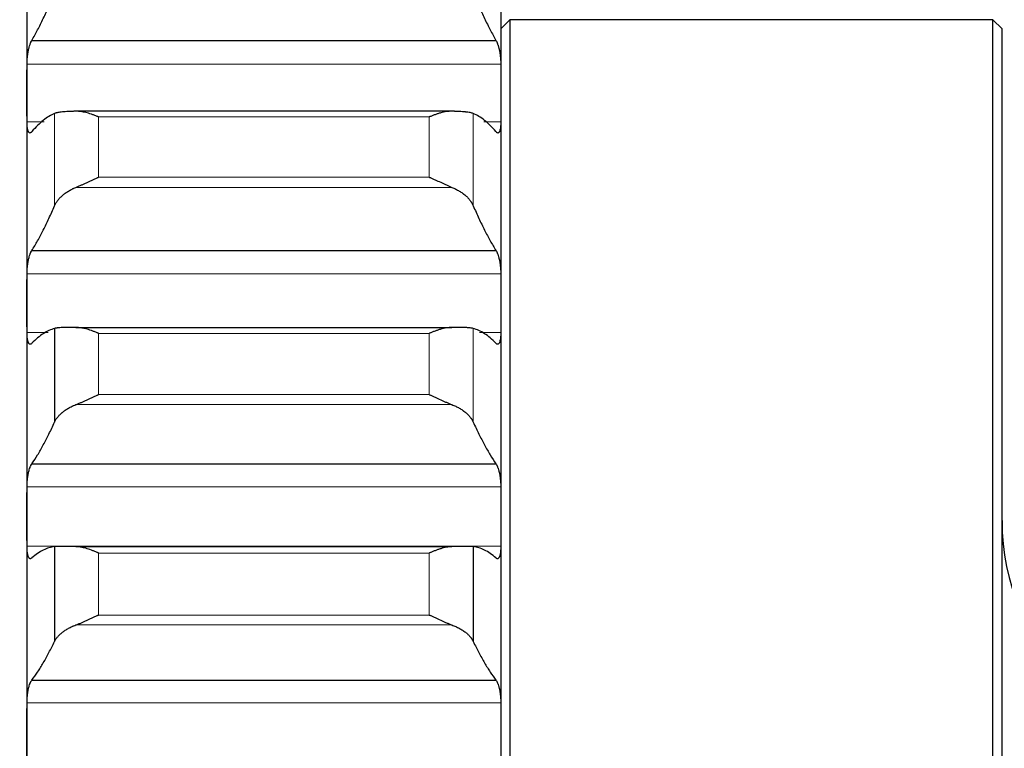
# Model space of a CAD drawing. Header units: inches. Extents: x 0 to 20790, y -12 to 14700.
# Tile 371 of 441: x 14151 to 14259, y 10464 to 10544. Entities that reach past the tile are written whole.
import ezdxf

# ---------------------------------------------------------------- set-up
doc = ezdxf.new("R2010")
doc.units = ezdxf.units.IN
doc.layers.add('1', color=7, linetype='Continuous', true_color=0xffffff)
doc.layers.add('254', color=7, linetype='Continuous', true_color=0xffffff)
doc.styles.add('latin_extended', font='simplex.shx')
doc.dimstyles.get("Standard").update_dxf_attribs({"dimtxt": 0.18, "dimasz": 0.18, "dimexe": 0.18, "dimexo": 0.0625, "dimgap": 0.09, "dimtad": 0, "dimtih": 1, "dimtoh": 1, "dimdec": 4, "dimzin": 0, "dimdsep": 46, "dimtxsty": 'Standard', "dimcen": 0.09, "dimadec": 0, "dimazin": 0, "dimtfac": 1, "dimtdec": 4, "dimtofl": 0, "dimtmove": 0, "dimatfit": 3, "dimfxl": 1, "dimtolj": 1, "dimtzin": 0, "dimarcsym": 0})

# ---------------------------------------------------------------- blocks, each defined once
blk = doc.blocks.new('_U8')
at = {"layer": '254', "color": 3, "linetype": 'Continuous', "lineweight": 13, "transparency": 16777216}
for p, q in [((13940.84, 12760.44), (13940.84, 13273.44)), ((14453.84, 10418.96), (14453.84, 13273.44)), ((14331.34, 13238.44), (14063.34, 13238.44))]:
    blk.add_line(p, q, dxfattribs=at)
at = {"layer": '254', "color": 3, "transparency": 16777216}
for points in [[(14063.34, 13258.86), (14063.34, 13218.02), (13940.84, 13238.44)], [(14331.34, 13218.02), (14331.34, 13258.86), (14453.84, 13238.44)]]:
    blk.add_solid(points, dxfattribs=at)
at = {"layer": 'Defpoints', "color": 0, "transparency": 16777216}
for p in [(13940.84, 13238.44), (13940.84, 12725.44), (14453.84, 10383.96)]:
    blk.add_point(p, dxfattribs=at)
at = {"layer": '254', "color": 2, "lineweight": 13, "transparency": 16777216, "insert": (14074.35, 13422.19), "char_height": 122.5, "attachment_point": 1, "style": 'latin_extended'}
blk.add_mtext('\\A1;513', dxfattribs=at)

msp = doc.modelspace()

# ---------------------------------------------------------------- linework, layer by layer
at = {"layer": '1', "color": 2, "linetype": 'Continuous', "lineweight": 25}
for p, q in [((14151.838, 10558.575), (14151.838, 10535.886)), ((14203.838, 10558.575), (14203.838, 10535.886)), ((14204.838, 10543.942), (14203.838, 10542.942)), ((14257.838, 10543.942), (14204.838, 10543.942)), ((14204.838, 10543.942), (14204.838, 10043.942)), ((14258.838, 10542.942), (14257.838, 10543.942)), ((14257.838, 10133.059), (14257.838, 10543.942)), ((14258.838, 10136.261), (14258.838, 10542.942)), ((14152.376, 10541.666), (14203.301, 10541.666)), ((14151.838, 10535.886), (14151.838, 10512.81)), ((14203.838, 10535.886), (14203.838, 10512.81)), ((14198.47, 10533.889), (14157.207, 10533.889)), ((14152.376, 10518.597), (14203.301, 10518.597)), ((14151.838, 10512.81), (14151.838, 10489.383)), ((14203.838, 10512.81), (14203.838, 10489.383)), ((14154.865, 10510.041), (14154.865, 10499.756)), ((14157.207, 10510.159), (14198.47, 10510.159)), ((14152.376, 10495.167), (14203.301, 10495.167)), ((14151.838, 10489.383), (14151.838, 10465.643)), ((14203.838, 10489.383), (14203.838, 10465.643)), ((14154.865, 10486.094), (14154.865, 10475.671)), ((14200.169, 10486.116), (14155.552, 10486.116)), ((14157.207, 10486.083), (14198.47, 10486.083)), ((14200.812, 10486.094), (14200.812, 10475.671)), ((14152.376, 10471.416), (14203.301, 10471.416)), ((14151.838, 10465.643), (14151.838, 10441.628)), ((14203.838, 10465.643), (14203.838, 10441.628))]:
    msp.add_line(p, q, dxfattribs=at)
at = {"layer": '1', "color": 110, "linetype": 'Continuous', "lineweight": 13}
for p, q in [((14151.841, 10539.052), (14203.836, 10539.052)), ((14151.841, 10532.721), (14153.713, 10532.721)), ((14154.865, 10533.643), (14154.865, 10523.511)), ((14159.694, 10533.265), (14195.982, 10533.265)), ((14159.694, 10533.265), (14159.694, 10526.649)), ((14195.982, 10533.265), (14195.982, 10526.649)), ((14200.812, 10533.643), (14200.812, 10523.511)), ((14201.964, 10532.721), (14203.836, 10532.721)), ((14159.694, 10526.649), (14195.982, 10526.649)), ((14157.207, 10525.53), (14198.47, 10525.53)), ((14151.841, 10516.026), (14203.836, 10516.026)), ((14200.812, 10510.041), (14200.812, 10499.756)), ((14151.841, 10509.594), (14154.177, 10509.594)), ((14159.694, 10509.498), (14195.982, 10509.498)), ((14159.694, 10509.498), (14159.694, 10502.781)), ((14195.982, 10509.498), (14195.982, 10502.781)), ((14201.499, 10509.594), (14203.836, 10509.594)), ((14159.694, 10502.781), (14195.982, 10502.781)), ((14157.207, 10501.674), (14198.47, 10501.674)), ((14151.841, 10492.645), (14203.836, 10492.645)), ((14151.841, 10486.121), (14203.836, 10486.121)), ((14159.694, 10485.385), (14195.982, 10485.385)), ((14159.694, 10485.385), (14159.694, 10478.579)), ((14195.982, 10485.385), (14195.982, 10478.579)), ((14159.694, 10478.579), (14195.982, 10478.579)), ((14157.207, 10477.485), (14198.47, 10477.485)), ((14151.841, 10468.946), (14203.836, 10468.946))]:
    msp.add_line(p, q, dxfattribs=at)
at = {"layer": '1', "color": 2, "linetype": 'Continuous', "lineweight": 25}
msp.add_arc((14283.838, 10488.942), 25, 180, 270, dxfattribs=at)
for points in [[(14152.376, 10541.666), (14152.587, 10542.035), (14153.007, 10542.807), (14153.632, 10544.065), (14154.251, 10545.423), (14154.661, 10546.395), (14154.865, 10546.899)], [(14200.812, 10546.899), (14201.016, 10546.395), (14201.426, 10545.423), (14202.045, 10544.065), (14202.67, 10542.807), (14203.09, 10542.035), (14203.301, 10541.666)], [(14151.838, 10535.886), (14151.838, 10536.941), (14151.839, 10537.997), (14151.841, 10539.052)], [(14203.836, 10539.052), (14203.838, 10537.997), (14203.838, 10536.941), (14203.838, 10535.886)], [(14151.841, 10532.721), (14151.839, 10533.776), (14151.838, 10534.831), (14151.838, 10535.886)], [(14203.838, 10535.886), (14203.838, 10534.831), (14203.838, 10533.776), (14203.836, 10532.721)], [(14154.865, 10533.643), (14154.661, 10533.555), (14154.251, 10533.34), (14153.632, 10532.9), (14153.007, 10532.344), (14152.587, 10531.896), (14152.376, 10531.652)], [(14203.301, 10531.652), (14203.09, 10531.896), (14202.67, 10532.344), (14202.045, 10532.9), (14201.426, 10533.34), (14201.016, 10533.555), (14200.812, 10533.643)], [(14152.376, 10518.597), (14152.587, 10518.937), (14153.007, 10519.653), (14153.632, 10520.831), (14154.251, 10522.11), (14154.661, 10523.032), (14154.865, 10523.511)], [(14200.812, 10523.511), (14201.016, 10523.032), (14201.426, 10522.11), (14202.045, 10520.831), (14202.67, 10519.653), (14203.09, 10518.937), (14203.301, 10518.597)], [(14151.838, 10512.81), (14151.838, 10513.882), (14151.839, 10514.954), (14151.841, 10516.026)], [(14203.836, 10516.026), (14203.838, 10514.954), (14203.838, 10513.882), (14203.838, 10512.81)], [(14151.841, 10509.594), (14151.839, 10510.666), (14151.838, 10511.738), (14151.838, 10512.81)], [(14203.838, 10512.81), (14203.838, 10511.738), (14203.838, 10510.666), (14203.836, 10509.594)], [(14154.865, 10510.041), (14154.661, 10509.985), (14154.251, 10509.833), (14153.632, 10509.486), (14153.007, 10509.022), (14152.587, 10508.635), (14152.376, 10508.421)], [(14203.301, 10508.421), (14203.09, 10508.635), (14202.67, 10509.022), (14202.045, 10509.486), (14201.426, 10509.833), (14201.016, 10509.985), (14200.812, 10510.041)], [(14152.376, 10495.167), (14152.587, 10495.479), (14153.007, 10496.139), (14153.632, 10497.233), (14154.251, 10498.433), (14154.661, 10499.303), (14154.865, 10499.756)], [(14200.812, 10499.756), (14201.016, 10499.303), (14201.426, 10498.433), (14202.045, 10497.233), (14202.67, 10496.139), (14203.09, 10495.479), (14203.301, 10495.167)], [(14151.838, 10489.383), (14151.838, 10490.47), (14151.839, 10491.558), (14151.841, 10492.645)], [(14203.836, 10492.645), (14203.838, 10491.558), (14203.838, 10490.47), (14203.838, 10489.383)], [(14151.841, 10486.121), (14151.839, 10487.208), (14151.838, 10488.296), (14151.838, 10489.383)], [(14203.838, 10489.383), (14203.838, 10488.296), (14203.838, 10487.208), (14203.836, 10486.121)], [(14154.865, 10486.094), (14154.661, 10486.069), (14154.251, 10485.98), (14153.632, 10485.727), (14153.007, 10485.356), (14152.587, 10485.03), (14152.376, 10484.847)], [(14203.301, 10484.847), (14203.09, 10485.03), (14202.67, 10485.356), (14202.045, 10485.727), (14201.426, 10485.98), (14201.016, 10486.069), (14200.812, 10486.094)], [(14152.376, 10471.416), (14152.587, 10471.699), (14153.007, 10472.3), (14153.632, 10473.31), (14154.251, 10474.427), (14154.661, 10475.244), (14154.865, 10475.671)], [(14200.812, 10475.671), (14201.016, 10475.244), (14201.426, 10474.427), (14202.045, 10473.31), (14202.67, 10472.3), (14203.09, 10471.699), (14203.301, 10471.416)], [(14151.838, 10465.643), (14151.838, 10466.744), (14151.839, 10467.845), (14151.841, 10468.946)], [(14203.836, 10468.946), (14203.838, 10467.845), (14203.838, 10466.744), (14203.838, 10465.643)], [(14151.841, 10462.34), (14151.839, 10463.441), (14151.838, 10464.542), (14151.838, 10465.643)], [(14203.838, 10465.643), (14203.838, 10464.542), (14203.838, 10463.441), (14203.836, 10462.34)]]:
    msp.add_open_spline(points, degree=3, dxfattribs=at)
for points, knots in [([(14151.841, 10539.052), (14151.841, 10539.113), (14151.843, 10539.238), (14151.851, 10539.429), (14151.86, 10539.559), (14151.868, 10539.658), (14151.871, 10539.692), (14151.877, 10539.758), (14151.88, 10539.791), (14151.898, 10539.956), (14151.915, 10540.086), (14151.939, 10540.246), (14151.944, 10540.278), (14151.952, 10540.326), (14151.955, 10540.342), (14151.961, 10540.374), (14151.975, 10540.453), (14152.001, 10540.591), (14152.027, 10540.708), (14152.054, 10540.822), (14152.068, 10540.878), (14152.112, 10541.041), (14152.143, 10541.141), (14152.19, 10541.278), (14152.207, 10541.322), (14152.231, 10541.384), (14152.24, 10541.404), (14152.257, 10541.443), (14152.265, 10541.462), (14152.307, 10541.553), (14152.341, 10541.615), (14152.376, 10541.666)], [0, 0, 0, 0, 0.0625, 0.125, 0.1875, 0.1875, 0.21875, 0.21875, 0.25, 0.25, 0.375, 0.375, 0.40625, 0.40625, 0.421875, 0.421875, 0.4375, 0.5, 0.5625, 0.5625, 0.625, 0.625, 0.75, 0.75, 0.8125, 0.8125, 0.84375, 0.84375, 0.875, 0.875, 1, 1, 1, 1]), ([(14203.301, 10541.666), (14203.335, 10541.615), (14203.369, 10541.553), (14203.42, 10541.445), (14203.436, 10541.406), (14203.461, 10541.344), (14203.469, 10541.323), (14203.486, 10541.279), (14203.494, 10541.257), (14203.534, 10541.142), (14203.564, 10541.042), (14203.608, 10540.881), (14203.622, 10540.825), (14203.642, 10540.739), (14203.649, 10540.71), (14203.662, 10540.651), (14203.668, 10540.621), (14203.699, 10540.471), (14203.722, 10540.346), (14203.747, 10540.186), (14203.752, 10540.154), (14203.761, 10540.088), (14203.765, 10540.055), (14203.778, 10539.957), (14203.786, 10539.891), (14203.807, 10539.694), (14203.817, 10539.564), (14203.826, 10539.4), (14203.828, 10539.368), (14203.831, 10539.303), (14203.832, 10539.271), (14203.835, 10539.176), (14203.836, 10539.113), (14203.836, 10539.052)], [0, 0, 0, 0, 0.125, 0.125, 0.1875, 0.1875, 0.21875, 0.21875, 0.25, 0.25, 0.375, 0.375, 0.4375, 0.4375, 0.46875, 0.46875, 0.5, 0.5, 0.625, 0.625, 0.65625, 0.65625, 0.6875, 0.6875, 0.75, 0.75, 0.875, 0.875, 0.90625, 0.90625, 0.9375, 0.9375, 1, 1, 1, 1]), ([(14157.207, 10533.888), (14157.061, 10533.884), (14156.921, 10533.88), (14156.652, 10533.87), (14156.394, 10533.859), (14156.158, 10533.845), (14156.018, 10533.835), (14155.99, 10533.832), (14155.935, 10533.828), (14155.908, 10533.826), (14155.827, 10533.819), (14155.776, 10533.815), (14155.626, 10533.8), (14155.533, 10533.789), (14155.362, 10533.766), (14155.283, 10533.753), (14155.175, 10533.732), (14155.14, 10533.725), (14155.092, 10533.714), (14155.076, 10533.71), (14155.045, 10533.702), (14155.03, 10533.698), (14154.957, 10533.678), (14154.907, 10533.661), (14154.865, 10533.643)], [0, 0, 0, 0, 0.125, 0.125, 0.25, 0.375, 0.375, 0.40625, 0.40625, 0.4375, 0.4375, 0.5, 0.5, 0.625, 0.625, 0.75, 0.75, 0.8125, 0.8125, 0.84375, 0.84375, 0.875, 0.875, 1, 1, 1, 1]), ([(14159.694, 10533.265), (14159.691, 10533.266), (14159.688, 10533.268), (14159.681, 10533.271), (14159.678, 10533.272), (14159.668, 10533.276), (14159.648, 10533.284), (14159.602, 10533.303), (14159.509, 10533.341), (14159.324, 10533.414), (14159.167, 10533.473), (14158.853, 10533.585), (14158.645, 10533.652), (14158.334, 10533.737), (14158.23, 10533.763), (14158.075, 10533.797), (14158.023, 10533.808), (14157.919, 10533.827), (14157.867, 10533.836), (14157.712, 10533.86), (14157.61, 10533.872), (14157.407, 10533.887), (14157.307, 10533.89), (14157.207, 10533.888)], [0, 0, 0, 0, 0.0039062, 0.0039062, 0.0078125, 0.0078125, 0.015625, 0.03125, 0.0625, 0.125, 0.25, 0.25, 0.5, 0.5, 0.625, 0.625, 0.6875, 0.6875, 0.75, 0.75, 0.875, 0.875, 1, 1, 1, 1]), ([(14198.47, 10533.888), (14198.37, 10533.89), (14198.27, 10533.887), (14198.069, 10533.872), (14197.967, 10533.861), (14197.764, 10533.829), (14197.661, 10533.81), (14197.454, 10533.765), (14197.35, 10533.739), (14197.14, 10533.681), (14197.036, 10533.65), (14196.826, 10533.583), (14196.721, 10533.548), (14196.511, 10533.473), (14196.405, 10533.434), (14196.247, 10533.372), (14196.168, 10533.341), (14196.075, 10533.303), (14196.029, 10533.284), (14196.009, 10533.276), (14195.996, 10533.271), (14195.989, 10533.268), (14195.982, 10533.265)], [0, 0, 0, 0, 0.125, 0.125, 0.25, 0.25, 0.375, 0.375, 0.5, 0.5, 0.625, 0.625, 0.75, 0.75, 0.875, 0.875, 0.9375, 0.96875, 0.984375, 0.9921875, 0.9921875, 1, 1, 1, 1]), ([(14200.812, 10533.643), (14200.77, 10533.661), (14200.719, 10533.678), (14200.605, 10533.71), (14200.476, 10533.74), (14200.318, 10533.765), (14200.189, 10533.783), (14200.144, 10533.789), (14200.074, 10533.797), (14200.05, 10533.799), (14200.001, 10533.805), (14199.977, 10533.807), (14199.852, 10533.819), (14199.64, 10533.837), (14199.405, 10533.851), (14199.158, 10533.864), (14199.029, 10533.87), (14198.859, 10533.876), (14198.825, 10533.877), (14198.755, 10533.88), (14198.65, 10533.883), (14198.543, 10533.886), (14198.47, 10533.888)], [0, 0, 0, 0, 0.125, 0.125, 0.25, 0.375, 0.375, 0.4375, 0.4375, 0.46875, 0.46875, 0.5, 0.5, 0.625, 0.75, 0.75, 0.875, 0.875, 0.90625, 0.90625, 0.9375, 1, 1, 1, 1]), ([(14152.376, 10531.652), (14152.341, 10531.602), (14152.307, 10531.565), (14152.257, 10531.528), (14152.24, 10531.518), (14152.216, 10531.508), (14152.207, 10531.505), (14152.191, 10531.502), (14152.183, 10531.501), (14152.143, 10531.5), (14152.112, 10531.511), (14152.069, 10531.547), (14152.055, 10531.562), (14152.035, 10531.589), (14152.028, 10531.599), (14152.015, 10531.62), (14152.008, 10531.631), (14151.977, 10531.692), (14151.955, 10531.751), (14151.93, 10531.84), (14151.925, 10531.859), (14151.916, 10531.898), (14151.911, 10531.918), (14151.899, 10531.979), (14151.891, 10532.023), (14151.87, 10532.16), (14151.86, 10532.261), (14151.85, 10532.398), (14151.849, 10532.426), (14151.846, 10532.483), (14151.845, 10532.512), (14151.842, 10532.6), (14151.841, 10532.66), (14151.841, 10532.721)], [0, 0, 0, 0, 0.125, 0.125, 0.1875, 0.1875, 0.21875, 0.21875, 0.25, 0.25, 0.375, 0.375, 0.4375, 0.4375, 0.46875, 0.46875, 0.5, 0.5, 0.625, 0.625, 0.65625, 0.65625, 0.6875, 0.6875, 0.75, 0.75, 0.875, 0.875, 0.90625, 0.90625, 0.9375, 0.9375, 1, 1, 1, 1]), ([(14203.836, 10532.721), (14203.836, 10532.66), (14203.834, 10532.54), (14203.826, 10532.372), (14203.817, 10532.267), (14203.809, 10532.19), (14203.806, 10532.165), (14203.8, 10532.117), (14203.796, 10532.093), (14203.779, 10531.978), (14203.762, 10531.896), (14203.737, 10531.807), (14203.732, 10531.79), (14203.724, 10531.765), (14203.722, 10531.757), (14203.716, 10531.741), (14203.702, 10531.702), (14203.675, 10531.641), (14203.649, 10531.599), (14203.622, 10531.563), (14203.608, 10531.547), (14203.565, 10531.511), (14203.534, 10531.5), (14203.486, 10531.501), (14203.47, 10531.504), (14203.445, 10531.514), (14203.437, 10531.518), (14203.42, 10531.528), (14203.412, 10531.534), (14203.37, 10531.565), (14203.335, 10531.603), (14203.301, 10531.652)], [0, 0, 0, 0, 0.0625, 0.125, 0.1875, 0.1875, 0.21875, 0.21875, 0.25, 0.25, 0.375, 0.375, 0.40625, 0.40625, 0.421875, 0.421875, 0.4375, 0.5, 0.5625, 0.5625, 0.625, 0.625, 0.75, 0.75, 0.8125, 0.8125, 0.84375, 0.84375, 0.875, 0.875, 1, 1, 1, 1]), ([(14157.207, 10525.53), (14157.307, 10525.57), (14157.407, 10525.612), (14157.608, 10525.7), (14157.709, 10525.746), (14157.913, 10525.839), (14158.016, 10525.887), (14158.222, 10525.983), (14158.326, 10526.032), (14158.536, 10526.131), (14158.641, 10526.18), (14158.851, 10526.277), (14158.956, 10526.325), (14159.166, 10526.42), (14159.271, 10526.467), (14159.43, 10526.537), (14159.509, 10526.571), (14159.602, 10526.61), (14159.648, 10526.63), (14159.668, 10526.638), (14159.681, 10526.644), (14159.688, 10526.646), (14159.694, 10526.649)], [0, 0, 0, 0, 0.125, 0.125, 0.25, 0.25, 0.375, 0.375, 0.5, 0.5, 0.625, 0.625, 0.75, 0.75, 0.875, 0.875, 0.9375, 0.96875, 0.984375, 0.9921875, 0.9921875, 1, 1, 1, 1]), ([(14195.982, 10526.649), (14195.986, 10526.648), (14195.989, 10526.646), (14195.996, 10526.644), (14195.999, 10526.642), (14196.009, 10526.638), (14196.029, 10526.63), (14196.075, 10526.61), (14196.168, 10526.571), (14196.247, 10526.537), (14196.405, 10526.468), (14196.51, 10526.421), (14196.824, 10526.279), (14197.032, 10526.182), (14197.343, 10526.036), (14197.446, 10525.987), (14197.602, 10525.914), (14197.654, 10525.89), (14197.757, 10525.842), (14197.809, 10525.818), (14197.964, 10525.747), (14198.067, 10525.701), (14198.269, 10525.613), (14198.37, 10525.57), (14198.47, 10525.53)], [0, 0, 0, 0, 0.0039063, 0.0039063, 0.0078125, 0.0078125, 0.015625, 0.03125, 0.0625, 0.125, 0.125, 0.25, 0.25, 0.5, 0.5, 0.625, 0.625, 0.6875, 0.6875, 0.75, 0.75, 0.875, 0.875, 1, 1, 1, 1]), ([(14154.865, 10523.511), (14154.907, 10523.611), (14154.957, 10523.709), (14155.072, 10523.904), (14155.201, 10524.096), (14155.359, 10524.282), (14155.488, 10524.42), (14155.533, 10524.465), (14155.603, 10524.533), (14155.627, 10524.555), (14155.675, 10524.6), (14155.7, 10524.622), (14155.825, 10524.731), (14156.036, 10524.899), (14156.271, 10525.054), (14156.519, 10525.203), (14156.648, 10525.274), (14156.818, 10525.358), (14156.852, 10525.375), (14156.921, 10525.407), (14157.026, 10525.455), (14157.134, 10525.501), (14157.207, 10525.53)], [0, 0, 0, 0, 0.125, 0.125, 0.25, 0.375, 0.375, 0.4375, 0.4375, 0.46875, 0.46875, 0.5, 0.5, 0.625, 0.75, 0.75, 0.875, 0.875, 0.90625, 0.90625, 0.9375, 1, 1, 1, 1]), ([(14198.47, 10525.53), (14198.616, 10525.472), (14198.756, 10525.409), (14199.025, 10525.276), (14199.282, 10525.135), (14199.518, 10524.979), (14199.659, 10524.878), (14199.687, 10524.857), (14199.742, 10524.816), (14199.769, 10524.794), (14199.849, 10524.731), (14199.901, 10524.688), (14200.051, 10524.557), (14200.143, 10524.468), (14200.315, 10524.286), (14200.394, 10524.193), (14200.502, 10524.051), (14200.536, 10524.003), (14200.585, 10523.93), (14200.601, 10523.906), (14200.632, 10523.857), (14200.647, 10523.833), (14200.719, 10523.71), (14200.77, 10523.611), (14200.812, 10523.511)], [0, 0, 0, 0, 0.125, 0.125, 0.25, 0.375, 0.375, 0.40625, 0.40625, 0.4375, 0.4375, 0.5, 0.5, 0.625, 0.625, 0.75, 0.75, 0.8125, 0.8125, 0.84375, 0.84375, 0.875, 0.875, 1, 1, 1, 1]), ([(14151.841, 10516.026), (14151.841, 10516.089), (14151.843, 10516.215), (14151.851, 10516.408), (14151.86, 10516.539), (14151.868, 10516.639), (14151.871, 10516.672), (14151.877, 10516.738), (14151.88, 10516.771), (14151.898, 10516.936), (14151.915, 10517.065), (14151.939, 10517.225), (14151.944, 10517.256), (14151.952, 10517.304), (14151.955, 10517.32), (14151.961, 10517.351), (14151.975, 10517.429), (14152.001, 10517.565), (14152.027, 10517.68), (14152.054, 10517.791), (14152.068, 10517.846), (14152.112, 10518.005), (14152.143, 10518.101), (14152.19, 10518.232), (14152.207, 10518.274), (14152.231, 10518.333), (14152.24, 10518.352), (14152.257, 10518.389), (14152.265, 10518.407), (14152.307, 10518.493), (14152.341, 10518.55), (14152.376, 10518.597)], [0, 0, 0, 0, 0.0625, 0.125, 0.1875, 0.1875, 0.21875, 0.21875, 0.25, 0.25, 0.375, 0.375, 0.40625, 0.40625, 0.421875, 0.421875, 0.4375, 0.5, 0.5625, 0.5625, 0.625, 0.625, 0.75, 0.75, 0.8125, 0.8125, 0.84375, 0.84375, 0.875, 0.875, 1, 1, 1, 1]), ([(14203.301, 10518.597), (14203.335, 10518.55), (14203.369, 10518.493), (14203.42, 10518.391), (14203.436, 10518.354), (14203.461, 10518.296), (14203.469, 10518.275), (14203.486, 10518.234), (14203.494, 10518.212), (14203.534, 10518.102), (14203.564, 10518.005), (14203.608, 10517.849), (14203.622, 10517.794), (14203.642, 10517.71), (14203.649, 10517.681), (14203.662, 10517.623), (14203.668, 10517.594), (14203.699, 10517.446), (14203.722, 10517.324), (14203.747, 10517.165), (14203.752, 10517.133), (14203.761, 10517.068), (14203.765, 10517.035), (14203.778, 10516.937), (14203.786, 10516.871), (14203.807, 10516.675), (14203.817, 10516.544), (14203.826, 10516.379), (14203.828, 10516.346), (14203.831, 10516.281), (14203.832, 10516.249), (14203.835, 10516.152), (14203.836, 10516.089), (14203.836, 10516.026)], [0, 0, 0, 0, 0.125, 0.125, 0.1875, 0.1875, 0.21875, 0.21875, 0.25, 0.25, 0.375, 0.375, 0.4375, 0.4375, 0.46875, 0.46875, 0.5, 0.5, 0.625, 0.625, 0.65625, 0.65625, 0.6875, 0.6875, 0.75, 0.75, 0.875, 0.875, 0.90625, 0.90625, 0.9375, 0.9375, 1, 1, 1, 1]), ([(14157.207, 10510.159), (14157.061, 10510.159), (14156.921, 10510.158), (14156.652, 10510.156), (14156.394, 10510.154), (14156.158, 10510.149), (14156.018, 10510.146), (14155.99, 10510.145), (14155.935, 10510.143), (14155.908, 10510.142), (14155.827, 10510.139), (14155.776, 10510.137), (14155.626, 10510.131), (14155.533, 10510.126), (14155.362, 10510.114), (14155.283, 10510.107), (14155.175, 10510.096), (14155.14, 10510.092), (14155.092, 10510.085), (14155.076, 10510.083), (14155.045, 10510.078), (14155.03, 10510.076), (14154.957, 10510.064), (14154.907, 10510.053), (14154.865, 10510.041)], [0, 0, 0, 0, 0.125, 0.125, 0.25, 0.375, 0.375, 0.40625, 0.40625, 0.4375, 0.4375, 0.5, 0.5, 0.625, 0.625, 0.75, 0.75, 0.8125, 0.8125, 0.84375, 0.84375, 0.875, 0.875, 1, 1, 1, 1]), ([(14159.694, 10509.498), (14159.691, 10509.499), (14159.688, 10509.5), (14159.681, 10509.503), (14159.678, 10509.505), (14159.668, 10509.509), (14159.648, 10509.517), (14159.602, 10509.536), (14159.509, 10509.575), (14159.43, 10509.607), (14159.272, 10509.669), (14159.167, 10509.71), (14158.853, 10509.825), (14158.645, 10509.895), (14158.334, 10509.985), (14158.23, 10510.012), (14158.075, 10510.049), (14158.023, 10510.061), (14157.919, 10510.082), (14157.867, 10510.092), (14157.712, 10510.12), (14157.61, 10510.134), (14157.407, 10510.153), (14157.307, 10510.159), (14157.207, 10510.159)], [0, 0, 0, 0, 0.0039062, 0.0039062, 0.0078125, 0.0078125, 0.015625, 0.03125, 0.0625, 0.125, 0.125, 0.25, 0.25, 0.5, 0.5, 0.625, 0.625, 0.6875, 0.6875, 0.75, 0.75, 0.875, 0.875, 1, 1, 1, 1]), ([(14198.47, 10510.159), (14198.37, 10510.159), (14198.27, 10510.154), (14198.069, 10510.134), (14197.967, 10510.12), (14197.764, 10510.085), (14197.661, 10510.063), (14197.454, 10510.014), (14197.35, 10509.987), (14197.14, 10509.926), (14197.036, 10509.893), (14196.826, 10509.824), (14196.721, 10509.787), (14196.511, 10509.71), (14196.405, 10509.669), (14196.247, 10509.607), (14196.168, 10509.575), (14196.075, 10509.536), (14196.029, 10509.517), (14196.009, 10509.509), (14195.996, 10509.503), (14195.989, 10509.5), (14195.982, 10509.498)], [0, 0, 0, 0, 0.125, 0.125, 0.25, 0.25, 0.375, 0.375, 0.5, 0.5, 0.625, 0.625, 0.75, 0.75, 0.875, 0.875, 0.9375, 0.96875, 0.984375, 0.9921875, 0.9921875, 1, 1, 1, 1]), ([(14200.812, 10510.041), (14200.77, 10510.053), (14200.719, 10510.064), (14200.605, 10510.083), (14200.476, 10510.1), (14200.318, 10510.114), (14200.189, 10510.123), (14200.144, 10510.126), (14200.074, 10510.129), (14200.05, 10510.131), (14200.001, 10510.133), (14199.977, 10510.134), (14199.852, 10510.14), (14199.64, 10510.147), (14199.405, 10510.151), (14199.158, 10510.155), (14199.029, 10510.156), (14198.859, 10510.157), (14198.825, 10510.158), (14198.755, 10510.158), (14198.65, 10510.158), (14198.543, 10510.159), (14198.47, 10510.159)], [0, 0, 0, 0, 0.125, 0.125, 0.25, 0.375, 0.375, 0.4375, 0.4375, 0.46875, 0.46875, 0.5, 0.5, 0.625, 0.75, 0.75, 0.875, 0.875, 0.90625, 0.90625, 0.9375, 1, 1, 1, 1]), ([(14152.376, 10508.421), (14152.341, 10508.376), (14152.307, 10508.344), (14152.257, 10508.314), (14152.24, 10508.307), (14152.216, 10508.301), (14152.207, 10508.299), (14152.191, 10508.298), (14152.183, 10508.299), (14152.143, 10508.304), (14152.112, 10508.321), (14152.069, 10508.364), (14152.055, 10508.381), (14152.035, 10508.412), (14152.028, 10508.423), (14152.015, 10508.447), (14152.008, 10508.46), (14151.977, 10508.526), (14151.955, 10508.59), (14151.93, 10508.685), (14151.925, 10508.704), (14151.916, 10508.745), (14151.911, 10508.766), (14151.899, 10508.831), (14151.891, 10508.876), (14151.87, 10509.019), (14151.86, 10509.123), (14151.85, 10509.264), (14151.849, 10509.293), (14151.846, 10509.351), (14151.845, 10509.381), (14151.842, 10509.47), (14151.841, 10509.531), (14151.841, 10509.594)], [0, 0, 0, 0, 0.125, 0.125, 0.1875, 0.1875, 0.21875, 0.21875, 0.25, 0.25, 0.375, 0.375, 0.4375, 0.4375, 0.46875, 0.46875, 0.5, 0.5, 0.625, 0.625, 0.65625, 0.65625, 0.6875, 0.6875, 0.75, 0.75, 0.875, 0.875, 0.90625, 0.90625, 0.9375, 0.9375, 1, 1, 1, 1]), ([(14203.836, 10509.594), (14203.836, 10509.531), (14203.834, 10509.41), (14203.826, 10509.237), (14203.817, 10509.129), (14203.809, 10509.05), (14203.806, 10509.024), (14203.8, 10508.974), (14203.796, 10508.949), (14203.779, 10508.83), (14203.762, 10508.744), (14203.737, 10508.649), (14203.732, 10508.631), (14203.724, 10508.604), (14203.722, 10508.595), (14203.716, 10508.578), (14203.702, 10508.537), (14203.675, 10508.471), (14203.649, 10508.424), (14203.622, 10508.382), (14203.608, 10508.365), (14203.565, 10508.321), (14203.534, 10508.304), (14203.486, 10508.298), (14203.47, 10508.299), (14203.445, 10508.305), (14203.437, 10508.307), (14203.42, 10508.314), (14203.412, 10508.319), (14203.37, 10508.344), (14203.335, 10508.376), (14203.301, 10508.421)], [0, 0, 0, 0, 0.0625, 0.125, 0.1875, 0.1875, 0.21875, 0.21875, 0.25, 0.25, 0.375, 0.375, 0.40625, 0.40625, 0.421875, 0.421875, 0.4375, 0.5, 0.5625, 0.5625, 0.625, 0.625, 0.75, 0.75, 0.8125, 0.8125, 0.84375, 0.84375, 0.875, 0.875, 1, 1, 1, 1]), ([(14157.207, 10501.674), (14157.307, 10501.712), (14157.407, 10501.753), (14157.608, 10501.838), (14157.709, 10501.882), (14157.913, 10501.973), (14158.016, 10502.02), (14158.222, 10502.115), (14158.326, 10502.163), (14158.536, 10502.261), (14158.641, 10502.309), (14158.851, 10502.406), (14158.956, 10502.455), (14159.166, 10502.55), (14159.271, 10502.597), (14159.43, 10502.667), (14159.509, 10502.702), (14159.602, 10502.742), (14159.648, 10502.762), (14159.668, 10502.77), (14159.681, 10502.776), (14159.688, 10502.778), (14159.694, 10502.781)], [0, 0, 0, 0, 0.125, 0.125, 0.25, 0.25, 0.375, 0.375, 0.5, 0.5, 0.625, 0.625, 0.75, 0.75, 0.875, 0.875, 0.9375, 0.96875, 0.984375, 0.9921875, 0.9921875, 1, 1, 1, 1]), ([(14195.982, 10502.781), (14195.986, 10502.78), (14195.989, 10502.778), (14195.996, 10502.776), (14195.999, 10502.774), (14196.009, 10502.77), (14196.029, 10502.762), (14196.075, 10502.742), (14196.168, 10502.702), (14196.247, 10502.667), (14196.405, 10502.598), (14196.51, 10502.55), (14196.824, 10502.408), (14197.032, 10502.311), (14197.343, 10502.167), (14197.446, 10502.119), (14197.602, 10502.047), (14197.654, 10502.023), (14197.757, 10501.976), (14197.809, 10501.953), (14197.964, 10501.884), (14198.067, 10501.839), (14198.269, 10501.753), (14198.37, 10501.712), (14198.47, 10501.674)], [0, 0, 0, 0, 0.0039063, 0.0039063, 0.0078125, 0.0078125, 0.015625, 0.03125, 0.0625, 0.125, 0.125, 0.25, 0.25, 0.5, 0.5, 0.625, 0.625, 0.6875, 0.6875, 0.75, 0.75, 0.875, 0.875, 1, 1, 1, 1]), ([(14154.865, 10499.756), (14154.907, 10499.85), (14154.957, 10499.944), (14155.072, 10500.128), (14155.201, 10500.31), (14155.359, 10500.487), (14155.488, 10500.618), (14155.533, 10500.661), (14155.603, 10500.725), (14155.627, 10500.746), (14155.675, 10500.788), (14155.7, 10500.809), (14155.825, 10500.913), (14156.036, 10501.073), (14156.271, 10501.22), (14156.519, 10501.362), (14156.648, 10501.43), (14156.818, 10501.51), (14156.852, 10501.526), (14156.921, 10501.557), (14157.026, 10501.603), (14157.134, 10501.646), (14157.207, 10501.674)], [0, 0, 0, 0, 0.125, 0.125, 0.25, 0.375, 0.375, 0.4375, 0.4375, 0.46875, 0.46875, 0.5, 0.5, 0.625, 0.75, 0.75, 0.875, 0.875, 0.90625, 0.90625, 0.9375, 1, 1, 1, 1]), ([(14198.47, 10501.674), (14198.616, 10501.618), (14198.756, 10501.559), (14199.025, 10501.432), (14199.282, 10501.298), (14199.518, 10501.149), (14199.659, 10501.053), (14199.687, 10501.033), (14199.742, 10500.993), (14199.769, 10500.973), (14199.849, 10500.913), (14199.901, 10500.872), (14200.051, 10500.748), (14200.143, 10500.663), (14200.315, 10500.49), (14200.394, 10500.402), (14200.502, 10500.267), (14200.536, 10500.222), (14200.585, 10500.153), (14200.601, 10500.13), (14200.632, 10500.084), (14200.647, 10500.06), (14200.719, 10499.944), (14200.77, 10499.85), (14200.812, 10499.756)], [0, 0, 0, 0, 0.125, 0.125, 0.25, 0.375, 0.375, 0.40625, 0.40625, 0.4375, 0.4375, 0.5, 0.5, 0.625, 0.625, 0.75, 0.75, 0.8125, 0.8125, 0.84375, 0.84375, 0.875, 0.875, 1, 1, 1, 1]), ([(14151.841, 10492.645), (14151.841, 10492.709), (14151.843, 10492.837), (14151.851, 10493.031), (14151.86, 10493.163), (14151.868, 10493.262), (14151.871, 10493.295), (14151.877, 10493.362), (14151.88, 10493.395), (14151.898, 10493.559), (14151.915, 10493.688), (14151.939, 10493.845), (14151.944, 10493.877), (14151.952, 10493.924), (14151.955, 10493.939), (14151.961, 10493.97), (14151.975, 10494.047), (14152.001, 10494.18), (14152.027, 10494.293), (14152.054, 10494.402), (14152.068, 10494.455), (14152.112, 10494.609), (14152.143, 10494.702), (14152.19, 10494.828), (14152.207, 10494.867), (14152.231, 10494.923), (14152.24, 10494.941), (14152.257, 10494.976), (14152.265, 10494.993), (14152.307, 10495.073), (14152.341, 10495.126), (14152.376, 10495.167)], [0, 0, 0, 0, 0.0625, 0.125, 0.1875, 0.1875, 0.21875, 0.21875, 0.25, 0.25, 0.375, 0.375, 0.40625, 0.40625, 0.421875, 0.421875, 0.4375, 0.5, 0.5625, 0.5625, 0.625, 0.625, 0.75, 0.75, 0.8125, 0.8125, 0.84375, 0.84375, 0.875, 0.875, 1, 1, 1, 1]), ([(14203.301, 10495.167), (14203.335, 10495.126), (14203.369, 10495.073), (14203.42, 10494.978), (14203.436, 10494.944), (14203.461, 10494.888), (14203.469, 10494.869), (14203.486, 10494.829), (14203.494, 10494.808), (14203.534, 10494.703), (14203.564, 10494.61), (14203.608, 10494.458), (14203.622, 10494.405), (14203.642, 10494.323), (14203.649, 10494.294), (14203.662, 10494.238), (14203.668, 10494.209), (14203.699, 10494.064), (14203.722, 10493.943), (14203.747, 10493.786), (14203.752, 10493.754), (14203.761, 10493.69), (14203.765, 10493.657), (14203.778, 10493.56), (14203.786, 10493.495), (14203.807, 10493.298), (14203.817, 10493.167), (14203.826, 10493.002), (14203.828, 10492.969), (14203.831, 10492.903), (14203.832, 10492.87), (14203.835, 10492.773), (14203.836, 10492.709), (14203.836, 10492.645)], [0, 0, 0, 0, 0.125, 0.125, 0.1875, 0.1875, 0.21875, 0.21875, 0.25, 0.25, 0.375, 0.375, 0.4375, 0.4375, 0.46875, 0.46875, 0.5, 0.5, 0.625, 0.625, 0.65625, 0.65625, 0.6875, 0.6875, 0.75, 0.75, 0.875, 0.875, 0.90625, 0.90625, 0.9375, 0.9375, 1, 1, 1, 1]), ([(14152.376, 10484.847), (14152.341, 10484.807), (14152.307, 10484.78), (14152.257, 10484.757), (14152.24, 10484.752), (14152.216, 10484.75), (14152.207, 10484.75), (14152.191, 10484.752), (14152.183, 10484.753), (14152.143, 10484.765), (14152.112, 10484.787), (14152.069, 10484.837), (14152.055, 10484.857), (14152.035, 10484.892), (14152.028, 10484.905), (14152.015, 10484.931), (14152.008, 10484.944), (14151.977, 10485.017), (14151.955, 10485.085), (14151.93, 10485.185), (14151.925, 10485.206), (14151.916, 10485.248), (14151.911, 10485.27), (14151.899, 10485.338), (14151.891, 10485.386), (14151.87, 10485.534), (14151.86, 10485.641), (14151.85, 10485.785), (14151.849, 10485.815), (14151.846, 10485.874), (14151.845, 10485.904), (14151.842, 10485.995), (14151.841, 10486.057), (14151.841, 10486.121)], [0, 0, 0, 0, 0.125, 0.125, 0.1875, 0.1875, 0.21875, 0.21875, 0.25, 0.25, 0.375, 0.375, 0.4375, 0.4375, 0.46875, 0.46875, 0.5, 0.5, 0.625, 0.625, 0.65625, 0.65625, 0.6875, 0.6875, 0.75, 0.75, 0.875, 0.875, 0.90625, 0.90625, 0.9375, 0.9375, 1, 1, 1, 1]), ([(14157.207, 10486.083), (14157.061, 10486.087), (14156.921, 10486.09), (14156.652, 10486.096), (14156.394, 10486.103), (14156.158, 10486.108), (14156.018, 10486.11), (14155.99, 10486.111), (14155.935, 10486.112), (14155.908, 10486.112), (14155.827, 10486.113), (14155.776, 10486.114), (14155.626, 10486.116), (14155.533, 10486.116), (14155.362, 10486.116), (14155.283, 10486.115), (14155.175, 10486.113), (14155.14, 10486.112), (14155.092, 10486.11), (14155.076, 10486.109), (14155.045, 10486.108), (14155.03, 10486.107), (14154.957, 10486.103), (14154.907, 10486.099), (14154.865, 10486.094)], [0, 0, 0, 0, 0.125, 0.125, 0.25, 0.375, 0.375, 0.40625, 0.40625, 0.4375, 0.4375, 0.5, 0.5, 0.625, 0.625, 0.75, 0.75, 0.8125, 0.8125, 0.84375, 0.84375, 0.875, 0.875, 1, 1, 1, 1]), ([(14159.694, 10485.385), (14159.691, 10485.386), (14159.688, 10485.388), (14159.681, 10485.391), (14159.678, 10485.392), (14159.668, 10485.396), (14159.648, 10485.405), (14159.602, 10485.424), (14159.509, 10485.463), (14159.43, 10485.496), (14159.272, 10485.56), (14159.167, 10485.601), (14158.853, 10485.72), (14158.645, 10485.792), (14158.334, 10485.887), (14158.23, 10485.916), (14158.075, 10485.956), (14158.023, 10485.968), (14157.919, 10485.992), (14157.867, 10486.003), (14157.712, 10486.033), (14157.61, 10486.049), (14157.407, 10486.073), (14157.307, 10486.081), (14157.207, 10486.083)], [0, 0, 0, 0, 0.0039063, 0.0039063, 0.0078125, 0.0078125, 0.015625, 0.03125, 0.0625, 0.125, 0.125, 0.25, 0.25, 0.5, 0.5, 0.625, 0.625, 0.6875, 0.6875, 0.75, 0.75, 0.875, 0.875, 1, 1, 1, 1]), ([(14198.47, 10486.083), (14198.37, 10486.081), (14198.27, 10486.073), (14198.069, 10486.049), (14197.967, 10486.033), (14197.764, 10485.994), (14197.661, 10485.971), (14197.454, 10485.918), (14197.35, 10485.889), (14197.14, 10485.825), (14197.036, 10485.791), (14196.826, 10485.719), (14196.721, 10485.681), (14196.511, 10485.601), (14196.405, 10485.56), (14196.247, 10485.496), (14196.168, 10485.463), (14196.075, 10485.424), (14196.029, 10485.405), (14196.009, 10485.396), (14195.996, 10485.391), (14195.989, 10485.388), (14195.982, 10485.385)], [0, 0, 0, 0, 0.125, 0.125, 0.25, 0.25, 0.375, 0.375, 0.5, 0.5, 0.625, 0.625, 0.75, 0.75, 0.875, 0.875, 0.9375, 0.96875, 0.984375, 0.9921875, 0.9921875, 1, 1, 1, 1]), ([(14200.812, 10486.094), (14200.77, 10486.099), (14200.719, 10486.103), (14200.605, 10486.11), (14200.476, 10486.114), (14200.318, 10486.116), (14200.189, 10486.116), (14200.144, 10486.116), (14200.074, 10486.116), (14200.05, 10486.116), (14200.001, 10486.115), (14199.977, 10486.115), (14199.852, 10486.114), (14199.64, 10486.11), (14199.405, 10486.105), (14199.158, 10486.1), (14199.029, 10486.096), (14198.859, 10486.092), (14198.825, 10486.092), (14198.755, 10486.09), (14198.65, 10486.087), (14198.543, 10486.085), (14198.47, 10486.083)], [0, 0, 0, 0, 0.125, 0.125, 0.25, 0.375, 0.375, 0.4375, 0.4375, 0.46875, 0.46875, 0.5, 0.5, 0.625, 0.75, 0.75, 0.875, 0.875, 0.90625, 0.90625, 0.9375, 1, 1, 1, 1]), ([(14203.836, 10486.121), (14203.836, 10486.058), (14203.834, 10485.934), (14203.826, 10485.758), (14203.817, 10485.646), (14203.809, 10485.565), (14203.806, 10485.539), (14203.8, 10485.487), (14203.796, 10485.461), (14203.779, 10485.337), (14203.762, 10485.247), (14203.737, 10485.147), (14203.732, 10485.128), (14203.724, 10485.1), (14203.722, 10485.09), (14203.716, 10485.072), (14203.702, 10485.028), (14203.675, 10484.957), (14203.649, 10484.905), (14203.622, 10484.859), (14203.608, 10484.838), (14203.565, 10484.787), (14203.534, 10484.765), (14203.486, 10484.751), (14203.47, 10484.749), (14203.445, 10484.752), (14203.437, 10484.753), (14203.42, 10484.758), (14203.412, 10484.761), (14203.37, 10484.78), (14203.335, 10484.807), (14203.301, 10484.847)], [0, 0, 0, 0, 0.0625, 0.125, 0.1875, 0.1875, 0.21875, 0.21875, 0.25, 0.25, 0.375, 0.375, 0.40625, 0.40625, 0.421875, 0.421875, 0.4375, 0.5, 0.5625, 0.5625, 0.625, 0.625, 0.75, 0.75, 0.8125, 0.8125, 0.84375, 0.84375, 0.875, 0.875, 1, 1, 1, 1]), ([(14157.207, 10477.485), (14157.307, 10477.521), (14157.407, 10477.56), (14157.608, 10477.642), (14157.709, 10477.685), (14157.913, 10477.774), (14158.016, 10477.82), (14158.222, 10477.913), (14158.326, 10477.961), (14158.536, 10478.057), (14158.641, 10478.106), (14158.851, 10478.202), (14158.956, 10478.25), (14159.166, 10478.346), (14159.271, 10478.393), (14159.43, 10478.464), (14159.509, 10478.499), (14159.602, 10478.539), (14159.648, 10478.559), (14159.668, 10478.568), (14159.681, 10478.573), (14159.688, 10478.576), (14159.694, 10478.579)], [0, 0, 0, 0, 0.125, 0.125, 0.25, 0.25, 0.375, 0.375, 0.5, 0.5, 0.625, 0.625, 0.75, 0.75, 0.875, 0.875, 0.9375, 0.96875, 0.984375, 0.9921875, 0.9921875, 1, 1, 1, 1]), ([(14195.982, 10478.579), (14195.986, 10478.577), (14195.989, 10478.576), (14195.996, 10478.573), (14195.999, 10478.572), (14196.009, 10478.568), (14196.029, 10478.559), (14196.075, 10478.539), (14196.168, 10478.499), (14196.247, 10478.464), (14196.405, 10478.394), (14196.51, 10478.346), (14196.824, 10478.203), (14197.032, 10478.107), (14197.343, 10477.964), (14197.446, 10477.917), (14197.602, 10477.847), (14197.654, 10477.823), (14197.757, 10477.777), (14197.809, 10477.754), (14197.964, 10477.687), (14198.067, 10477.643), (14198.269, 10477.561), (14198.37, 10477.521), (14198.47, 10477.485)], [0, 0, 0, 0, 0.0039063, 0.0039063, 0.0078125, 0.0078125, 0.015625, 0.03125, 0.0625, 0.125, 0.125, 0.25, 0.25, 0.5, 0.5, 0.625, 0.625, 0.6875, 0.6875, 0.75, 0.75, 0.875, 0.875, 1, 1, 1, 1]), ([(14154.865, 10475.671), (14154.907, 10475.76), (14154.957, 10475.848), (14155.072, 10476.022), (14155.201, 10476.194), (14155.359, 10476.361), (14155.488, 10476.484), (14155.533, 10476.525), (14155.603, 10476.586), (14155.627, 10476.606), (14155.675, 10476.646), (14155.7, 10476.665), (14155.825, 10476.763), (14156.036, 10476.915), (14156.271, 10477.055), (14156.519, 10477.189), (14156.648, 10477.253), (14156.818, 10477.329), (14156.852, 10477.344), (14156.921, 10477.374), (14157.026, 10477.417), (14157.134, 10477.459), (14157.207, 10477.485)], [0, 0, 0, 0, 0.125, 0.125, 0.25, 0.375, 0.375, 0.4375, 0.4375, 0.46875, 0.46875, 0.5, 0.5, 0.625, 0.75, 0.75, 0.875, 0.875, 0.90625, 0.90625, 0.9375, 1, 1, 1, 1]), ([(14198.47, 10477.485), (14198.616, 10477.432), (14198.756, 10477.376), (14199.025, 10477.255), (14199.282, 10477.128), (14199.518, 10476.988), (14199.659, 10476.896), (14199.687, 10476.877), (14199.742, 10476.84), (14199.769, 10476.821), (14199.849, 10476.764), (14199.901, 10476.725), (14200.051, 10476.608), (14200.143, 10476.527), (14200.315, 10476.364), (14200.394, 10476.281), (14200.502, 10476.153), (14200.536, 10476.11), (14200.585, 10476.045), (14200.601, 10476.024), (14200.632, 10475.98), (14200.647, 10475.958), (14200.719, 10475.848), (14200.77, 10475.76), (14200.812, 10475.671)], [0, 0, 0, 0, 0.125, 0.125, 0.25, 0.375, 0.375, 0.40625, 0.40625, 0.4375, 0.4375, 0.5, 0.5, 0.625, 0.625, 0.75, 0.75, 0.8125, 0.8125, 0.84375, 0.84375, 0.875, 0.875, 1, 1, 1, 1]), ([(14151.841, 10468.946), (14151.841, 10469.01), (14151.843, 10469.139), (14151.851, 10469.335), (14151.86, 10469.467), (14151.868, 10469.566), (14151.871, 10469.6), (14151.877, 10469.666), (14151.88, 10469.699), (14151.898, 10469.862), (14151.915, 10469.99), (14151.939, 10470.146), (14151.944, 10470.177), (14151.952, 10470.223), (14151.955, 10470.238), (14151.961, 10470.269), (14151.975, 10470.344), (14152.001, 10470.476), (14152.027, 10470.585), (14152.054, 10470.692), (14152.068, 10470.743), (14152.112, 10470.892), (14152.143, 10470.981), (14152.19, 10471.101), (14152.207, 10471.139), (14152.231, 10471.192), (14152.24, 10471.209), (14152.257, 10471.241), (14152.265, 10471.257), (14152.307, 10471.331), (14152.341, 10471.379), (14152.376, 10471.416)], [0, 0, 0, 0, 0.0625, 0.125, 0.1875, 0.1875, 0.21875, 0.21875, 0.25, 0.25, 0.375, 0.375, 0.40625, 0.40625, 0.421875, 0.421875, 0.4375, 0.5, 0.5625, 0.5625, 0.625, 0.625, 0.75, 0.75, 0.8125, 0.8125, 0.84375, 0.84375, 0.875, 0.875, 1, 1, 1, 1]), ([(14203.301, 10471.416), (14203.335, 10471.379), (14203.369, 10471.331), (14203.42, 10471.243), (14203.436, 10471.211), (14203.461, 10471.158), (14203.469, 10471.14), (14203.486, 10471.102), (14203.494, 10471.083), (14203.534, 10470.982), (14203.564, 10470.893), (14203.608, 10470.746), (14203.622, 10470.694), (14203.642, 10470.614), (14203.649, 10470.587), (14203.662, 10470.531), (14203.668, 10470.503), (14203.699, 10470.362), (14203.722, 10470.243), (14203.747, 10470.087), (14203.752, 10470.056), (14203.761, 10469.992), (14203.765, 10469.96), (14203.778, 10469.863), (14203.786, 10469.798), (14203.807, 10469.603), (14203.817, 10469.472), (14203.826, 10469.306), (14203.828, 10469.272), (14203.831, 10469.206), (14203.832, 10469.173), (14203.835, 10469.075), (14203.836, 10469.01), (14203.836, 10468.946)], [0, 0, 0, 0, 0.125, 0.125, 0.1875, 0.1875, 0.21875, 0.21875, 0.25, 0.25, 0.375, 0.375, 0.4375, 0.4375, 0.46875, 0.46875, 0.5, 0.5, 0.625, 0.625, 0.65625, 0.65625, 0.6875, 0.6875, 0.75, 0.75, 0.875, 0.875, 0.90625, 0.90625, 0.9375, 0.9375, 1, 1, 1, 1])]:
    msp.add_open_spline(points, degree=3, knots=knots, dxfattribs=at)

# ---------------------------------------------------------------- dimensions: what is measured, and where the dimension line sits
at = {"layer": '254', "color": 2, "linetype": 'Continuous', "lineweight": 13}
dim = msp.add_linear_dim(base=(13940.838, 13238.442), p1=(14453.838, 10383.957), p2=(13940.838, 12725.442), dimstyle='Standard', override={"dimscale": 35, "dimtxt": 3.5, "dimasz": 3.5, "dimexe": 1, "dimexo": 1, "dimgap": 1.75, "dimtad": 1, "dimtih": 1, "dimtoh": 0, "dimdec": 2, "dimlfac": 1, "dimzin": 8, "dimdsep": 46, "dimlunit": 2, "dimtxsty": 'latin_extended', "dimsah": 1, "dimse1": 0, "dimse2": 0, "dimsd1": 0, "dimsd2": 0, "dimclrd": 3, "dimclre": 3, "dimclrt": 2, "dimtol": 0, "dimtm": -0.1, "dimtfac": 0.714286, "dimtdec": 3, "dimtofl": 1, "dimtmove": 0, "dimtzin": 8, "dimlwd": 13, "dimlwe": 13}, dxfattribs=at)
dim.commit()
dim.dimension.update_dxf_attribs({"geometry": '_U8', "text_midpoint": (14220.18, 13238.442), "dimtype": 160})

doc.saveas('drawing.dxf')
